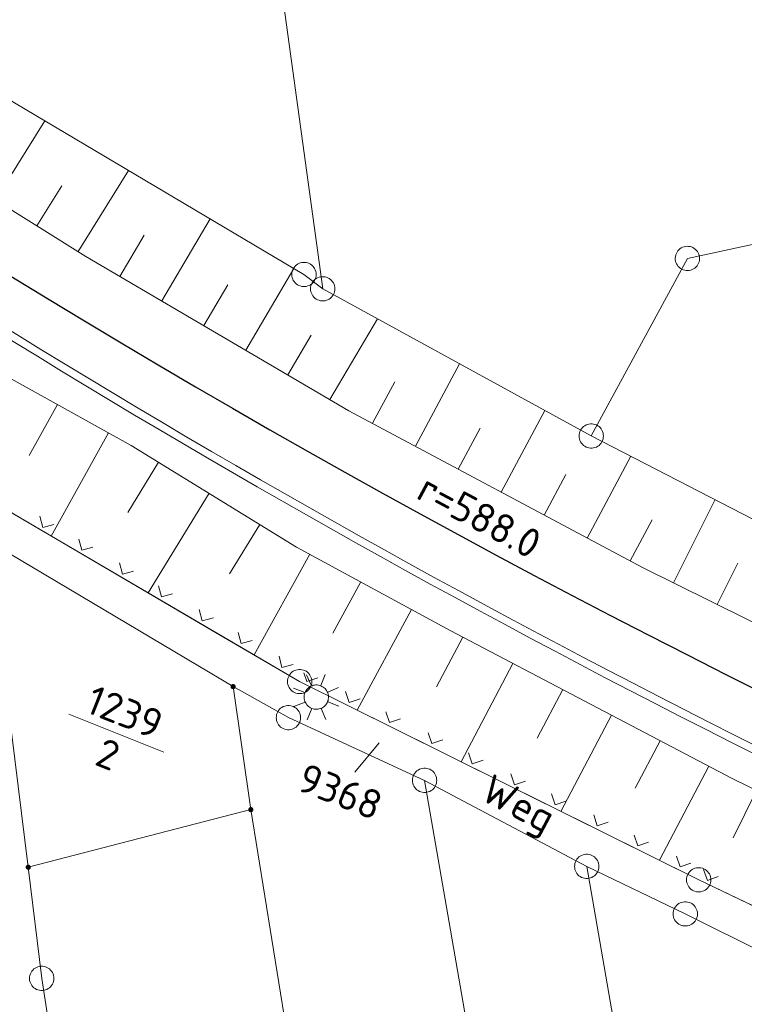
# Model space of a CAD drawing. Header units: metres. Extents: x 3425540 to 3446143, y 5432760 to 5444637.
# Tile 277 of 656: x 3440872 to 3440916, y 5438295 to 5438356. Entities that reach past the tile are written whole.
import ezdxf
from ezdxf.enums import TextEntityAlignment as Align

# ---------------------------------------------------------------- set-up
doc = ezdxf.new("R2010")
doc.units = ezdxf.units.M
for name, color, linetype, lineweight in [('B_Bestand', 9, 'Continuous', 18), ('B_Böschung', 9, 'Continuous', 18), ('B_Flurgrenzen', 9, 'Continuous', 18), ('B_Gleisachse', 9, 'Continuous', 25), ('Bestand Kabeltröge', 9, 'Continuous', 18)]:
    doc.layers.add(name, color=color, linetype=linetype, lineweight=lineweight)
doc.styles.get("Standard").update_dxf_attribs({"font": 'isocpeur.ttf'})

msp = doc.modelspace()

# ---------------------------------------------------------------- linework, layer by layer
at = {"layer": 'B_Bestand'}
for p, q in [((3440878.664, 5438321.151), (3440868.308, 5438327.213)), ((3440873.015, 5438325.269), (3440873.194, 5438324.585)), ((3440873.194, 5438324.585), (3440873.878, 5438324.764)), ((3440875.415, 5438323.864), (3440875.594, 5438323.18)), ((3440875.594, 5438323.18), (3440876.278, 5438323.359)), ((3440877.926, 5438322.394), (3440878.105, 5438321.71)), ((3440878.105, 5438321.71), (3440878.789, 5438321.889)), ((3440883.842, 5438318.12), (3440878.664, 5438321.151)), ((3440880.326, 5438320.989), (3440880.505, 5438320.305)), ((3440880.505, 5438320.305), (3440881.189, 5438320.484)), ((3440882.838, 5438319.519), (3440883.017, 5438318.835)), ((3440883.017, 5438318.835), (3440883.701, 5438319.014)), ((3440889.02, 5438315.089), (3440883.842, 5438318.12)), ((3440885.237, 5438318.114), (3440885.416, 5438317.43)), ((3440885.416, 5438317.43), (3440886.101, 5438317.609)), ((3440887.749, 5438316.644), (3440887.928, 5438315.96)), ((3440887.928, 5438315.96), (3440888.612, 5438316.139)), ((3440889.284, 5438315.622), (3440889.462, 5438315.093)), ((3440889.749, 5438314.828), (3440889.447, 5438315.507)), ((3440889.462, 5438315.093), (3440890.133, 5438315.318)), ((3440890.326, 5438314.84), (3440890.597, 5438315.52)), ((3440889.34, 5438314.406), (3440888.648, 5438314.681)), ((3440892.111, 5438313.554), (3440889.02, 5438315.089)), ((3440890.748, 5438314.431), (3440891.423, 5438314.721)), ((3440891.844, 5438314.468), (3440892.069, 5438313.798)), ((3440892.069, 5438313.798), (3440892.739, 5438314.023)), ((3440889.352, 5438313.829), (3440888.666, 5438313.543)), ((3440889.763, 5438313.424), (3440889.488, 5438312.733)), ((3440890.351, 5438313.432), (3440890.642, 5438312.757)), ((3440890.755, 5438313.843), (3440891.436, 5438313.572)), ((3440897.485, 5438310.885), (3440892.111, 5438313.554)), ((3440894.334, 5438313.231), (3440894.559, 5438312.561)), ((3440894.559, 5438312.561), (3440895.23, 5438312.787)), ((3440896.941, 5438311.937), (3440897.166, 5438311.266)), ((3440897.166, 5438311.266), (3440897.836, 5438311.492)), ((3440902.859, 5438308.216), (3440897.485, 5438310.885)), ((3440899.431, 5438310.7), (3440899.656, 5438310.03)), ((3440899.656, 5438310.03), (3440900.327, 5438310.255)), ((3440902.038, 5438309.405), (3440902.263, 5438308.735)), ((3440902.263, 5438308.735), (3440902.933, 5438308.96)), ((3440908.232, 5438305.547), (3440902.859, 5438308.216)), ((3440904.528, 5438308.168), (3440904.753, 5438307.498)), ((3440904.753, 5438307.498), (3440905.424, 5438307.724)), ((3440907.135, 5438306.874), (3440907.36, 5438306.203)), ((3440907.36, 5438306.203), (3440908.03, 5438306.429)), ((3440913.606, 5438302.878), (3440908.232, 5438305.547)), ((3440909.625, 5438305.637), (3440909.85, 5438304.967)), ((3440909.85, 5438304.967), (3440910.521, 5438305.192)), ((3440912.232, 5438304.342), (3440912.457, 5438303.672)), ((3440912.457, 5438303.672), (3440913.127, 5438303.897)), ((3440913.905, 5438303.511), (3440914.14, 5438302.844)), ((3440914.14, 5438302.844), (3440914.807, 5438303.079))]:
    msp.add_line(p, q, dxfattribs=at)
for points in [[(3440885.042, 5438314.777), (3440885.041, 5438314.793), (3440885.038, 5438314.808), (3440885.033, 5438314.823), (3440885.026, 5438314.837), (3440885.018, 5438314.851), (3440885.009, 5438314.863), (3440884.997, 5438314.873), (3440884.984, 5438314.882), (3440884.97, 5438314.89), (3440884.955, 5438314.896), (3440884.941, 5438314.9), (3440884.925, 5438314.902), (3440884.909, 5438314.902), (3440884.893, 5438314.9), (3440884.879, 5438314.896), (3440884.864, 5438314.89), (3440884.85, 5438314.882), (3440884.837, 5438314.873), (3440884.825, 5438314.863), (3440884.816, 5438314.851), (3440884.808, 5438314.837), (3440884.801, 5438314.823), (3440884.796, 5438314.808), (3440884.793, 5438314.793), (3440884.792, 5438314.777), (3440884.793, 5438314.761), (3440884.796, 5438314.746), (3440884.801, 5438314.731), (3440884.808, 5438314.717), (3440884.816, 5438314.703), (3440884.825, 5438314.691), (3440884.837, 5438314.681), (3440884.85, 5438314.672), (3440884.864, 5438314.664), (3440884.879, 5438314.658), (3440884.893, 5438314.654), (3440884.909, 5438314.652), (3440884.925, 5438314.652), (3440884.941, 5438314.654), (3440884.955, 5438314.658), (3440884.97, 5438314.664), (3440884.984, 5438314.672), (3440884.997, 5438314.681), (3440885.009, 5438314.691), (3440885.018, 5438314.703), (3440885.026, 5438314.717), (3440885.033, 5438314.731), (3440885.038, 5438314.746), (3440885.041, 5438314.761), (3440885.042, 5438314.777)], [(3440885.017, 5438314.777), (3440885.016, 5438314.791), (3440885.013, 5438314.805), (3440885.009, 5438314.817), (3440885.003, 5438314.83), (3440884.994, 5438314.842), (3440884.984, 5438314.852), (3440884.973, 5438314.861), (3440884.961, 5438314.868), (3440884.948, 5438314.872), (3440884.935, 5438314.875), (3440884.921, 5438314.877), (3440884.906, 5438314.876), (3440884.892, 5438314.874), (3440884.88, 5438314.871), (3440884.867, 5438314.864), (3440884.855, 5438314.856), (3440884.845, 5438314.847), (3440884.835, 5438314.836), (3440884.828, 5438314.824), (3440884.823, 5438314.811), (3440884.819, 5438314.798), (3440884.817, 5438314.784), (3440884.817, 5438314.77), (3440884.819, 5438314.756), (3440884.823, 5438314.743), (3440884.828, 5438314.73), (3440884.835, 5438314.718), (3440884.845, 5438314.707), (3440884.855, 5438314.698), (3440884.867, 5438314.69), (3440884.88, 5438314.683), (3440884.892, 5438314.68), (3440884.906, 5438314.678), (3440884.921, 5438314.677), (3440884.935, 5438314.679), (3440884.948, 5438314.682), (3440884.961, 5438314.686), (3440884.973, 5438314.693), (3440884.984, 5438314.702), (3440884.994, 5438314.712), (3440885.003, 5438314.724), (3440885.009, 5438314.737), (3440885.013, 5438314.749), (3440885.016, 5438314.763), (3440885.017, 5438314.777)], [(3440884.993, 5438314.777), (3440884.992, 5438314.789), (3440884.989, 5438314.801), (3440884.984, 5438314.812), (3440884.978, 5438314.822), (3440884.969, 5438314.832), (3440884.96, 5438314.839), (3440884.949, 5438314.846), (3440884.938, 5438314.85), (3440884.926, 5438314.852), (3440884.914, 5438314.853), (3440884.902, 5438314.851), (3440884.89, 5438314.848), (3440884.88, 5438314.843), (3440884.869, 5438314.836), (3440884.86, 5438314.827), (3440884.853, 5438314.817), (3440884.847, 5438314.807), (3440884.843, 5438314.795), (3440884.841, 5438314.783), (3440884.841, 5438314.771), (3440884.843, 5438314.759), (3440884.847, 5438314.747), (3440884.853, 5438314.737), (3440884.86, 5438314.727), (3440884.869, 5438314.718), (3440884.879, 5438314.711), (3440884.89, 5438314.706), (3440884.902, 5438314.703), (3440884.914, 5438314.701), (3440884.926, 5438314.702), (3440884.938, 5438314.704), (3440884.949, 5438314.708), (3440884.96, 5438314.715), (3440884.969, 5438314.722), (3440884.978, 5438314.732), (3440884.984, 5438314.742), (3440884.989, 5438314.753), (3440884.992, 5438314.765), (3440884.993, 5438314.777)], [(3440884.968, 5438314.777), (3440884.967, 5438314.787), (3440884.964, 5438314.797), (3440884.959, 5438314.806), (3440884.953, 5438314.813), (3440884.946, 5438314.819), (3440884.937, 5438314.824), (3440884.927, 5438314.827), (3440884.917, 5438314.828), (3440884.907, 5438314.827), (3440884.897, 5438314.824), (3440884.888, 5438314.819), (3440884.881, 5438314.813), (3440884.875, 5438314.806), (3440884.87, 5438314.797), (3440884.867, 5438314.787), (3440884.866, 5438314.777), (3440884.867, 5438314.767), (3440884.87, 5438314.757), (3440884.875, 5438314.748), (3440884.881, 5438314.741), (3440884.888, 5438314.735), (3440884.897, 5438314.73), (3440884.907, 5438314.727), (3440884.917, 5438314.726), (3440884.927, 5438314.727), (3440884.937, 5438314.73), (3440884.946, 5438314.735), (3440884.953, 5438314.741), (3440884.959, 5438314.748), (3440884.964, 5438314.757), (3440884.967, 5438314.767), (3440884.968, 5438314.777)], [(3440884.944, 5438314.777), (3440884.943, 5438314.784), (3440884.94, 5438314.791), (3440884.935, 5438314.797), (3440884.929, 5438314.801), (3440884.922, 5438314.803), (3440884.915, 5438314.804), (3440884.908, 5438314.802), (3440884.901, 5438314.799), (3440884.896, 5438314.794), (3440884.892, 5438314.788), (3440884.89, 5438314.781), (3440884.89, 5438314.773), (3440884.892, 5438314.766), (3440884.896, 5438314.76), (3440884.901, 5438314.755), (3440884.908, 5438314.752), (3440884.915, 5438314.75), (3440884.922, 5438314.751), (3440884.929, 5438314.753), (3440884.935, 5438314.757), (3440884.94, 5438314.763), (3440884.943, 5438314.77), (3440884.944, 5438314.777)], [(3440890.743, 5438313.853), (3440890.769, 5438313.927), (3440890.786, 5438314.004), (3440890.795, 5438314.082), (3440890.796, 5438314.16), (3440890.788, 5438314.239), (3440890.773, 5438314.316), (3440890.75, 5438314.39), (3440890.719, 5438314.463), (3440890.68, 5438314.531), (3440890.635, 5438314.595), (3440890.583, 5438314.654), (3440890.526, 5438314.707), (3440890.463, 5438314.754), (3440890.395, 5438314.794), (3440890.324, 5438314.827), (3440890.249, 5438314.852), (3440890.173, 5438314.869), (3440890.095, 5438314.879), (3440890.016, 5438314.88), (3440889.938, 5438314.872), (3440889.861, 5438314.857), (3440889.786, 5438314.834), (3440889.714, 5438314.802), (3440889.646, 5438314.764), (3440889.581, 5438314.719), (3440889.523, 5438314.667), (3440889.469, 5438314.609), (3440889.423, 5438314.546), (3440889.382, 5438314.479), (3440889.35, 5438314.407), (3440889.324, 5438314.333), (3440889.307, 5438314.256), (3440889.298, 5438314.178), (3440889.297, 5438314.1), (3440889.304, 5438314.022), (3440889.32, 5438313.945), (3440889.343, 5438313.87), (3440889.374, 5438313.798), (3440889.412, 5438313.729), (3440889.458, 5438313.665), (3440889.51, 5438313.606), (3440889.567, 5438313.553), (3440889.63, 5438313.506), (3440889.698, 5438313.466), (3440889.769, 5438313.433), (3440889.844, 5438313.408), (3440889.92, 5438313.391), (3440889.998, 5438313.382), (3440890.077, 5438313.381), (3440890.155, 5438313.388), (3440890.232, 5438313.403), (3440890.307, 5438313.427), (3440890.379, 5438313.458), (3440890.447, 5438313.496), (3440890.511, 5438313.542), (3440890.57, 5438313.594), (3440890.624, 5438313.651), (3440890.67, 5438313.714), (3440890.711, 5438313.782), (3440890.743, 5438313.853)]]:
    msp.add_lwpolyline(points, dxfattribs=at)
at = {"layer": 'B_Böschung'}
for p, q in [((3440870.274, 5438344.754), (3440873.312, 5438349.627)), ((3440875.366, 5438341.581), (3440878.474, 5438346.57)), ((3440872.82, 5438343.168), (3440874.356, 5438345.633)), ((3440880.533, 5438338.532), (3440883.504, 5438343.59)), ((3440877.946, 5438340.05), (3440879.44, 5438342.582)), ((3440885.708, 5438335.495), (3440888.665, 5438340.533)), ((3440883.12, 5438337.014), (3440884.602, 5438339.538)), ((3440890.882, 5438332.458), (3440893.807, 5438337.44)), ((3440888.295, 5438333.976), (3440889.735, 5438336.429)), ((3440896.148, 5438329.584), (3440898.866, 5438334.667)), ((3440893.502, 5438330.997), (3440894.877, 5438333.548)), ((3440874.104, 5438332.153), (3440872.362, 5438329.006)), ((3440901.442, 5438326.757), (3440904.125, 5438331.784)), ((3440877.233, 5438330.42), (3440873.707, 5438324.052)), ((3440898.795, 5438328.17), (3440900.145, 5438330.698)), ((3440880.317, 5438328.61), (3440878.427, 5438325.503)), ((3440906.734, 5438323.931), (3440909.423, 5438328.965)), ((3440904.088, 5438325.344), (3440905.423, 5438327.843)), ((3440883.443, 5438326.688), (3440879.679, 5438320.557)), ((3440912.057, 5438321.164), (3440914.615, 5438326.296)), ((3440909.38, 5438322.517), (3440910.736, 5438325.055)), ((3440886.57, 5438324.767), (3440884.707, 5438321.735)), ((3440889.64, 5438322.937), (3440886.221, 5438316.727)), ((3440914.746, 5438319.834), (3440916.008, 5438322.383)), ((3440892.78, 5438321.229), (3440891.064, 5438318.078)), ((3440895.92, 5438319.521), (3440892.555, 5438313.333)), ((3440899.067, 5438317.825), (3440897.454, 5438314.763)), ((3440902.147, 5438316.208), (3440898.966, 5438310.149)), ((3440905.228, 5438314.592), (3440903.656, 5438311.596)), ((3440908.226, 5438313.018), (3440905.117, 5438307.094)), ((3440911.225, 5438311.444), (3440909.688, 5438308.516)), ((3440914.223, 5438309.871), (3440911.185, 5438304.081)), ((3440917.162, 5438308.382), (3440915.726, 5438305.466))]:
    msp.add_line(p, q, dxfattribs=at)
for points in [[(3440843.79, 5438367.281), (3440852.376, 5438361.711), (3440858.878, 5438358.01), (3440869.656, 5438351.793), (3440889.286, 5438340.165), (3440890.442, 5438339.284), (3440906.986, 5438330.217), (3440918.985, 5438324.05)], [(3440840.288, 5438364.666), (3440847.669, 5438359.489), (3440866.77, 5438346.937), (3440875.845, 5438341.283), (3440892.047, 5438331.774), (3440910.141, 5438322.111), (3440933.546, 5438310.539)], [(3440834.657, 5438360.062), (3440836.168, 5438359.008), (3440838.305, 5438355.811), (3440839.786, 5438353.59), (3440840.127, 5438352.736), (3440854.246, 5438343.054), (3440856.75, 5438341.858), (3440863.468, 5438338.043), (3440878.643, 5438329.639), (3440888.834, 5438323.375), (3440898.297, 5438318.229), (3440915.66, 5438309.117), (3440936.041, 5438299.151)], [(3440829.485, 5438354.115), (3440861.407, 5438331.253), (3440889.02, 5438315.089), (3440913.606, 5438302.878), (3440923.058, 5438298.352)]]:
    msp.add_lwpolyline(points, dxfattribs=at)
at = {"layer": 'B_Flurgrenzen'}
for p, q in [((3440890.442, 5438339.284), (3440884.376, 5438383.655)), ((3440938.399, 5438346.619), (3440912.911, 5438341.156)), ((3440912.911, 5438341.156), (3440906.986, 5438330.217)), ((3440884.917, 5438314.777), (3440869.791, 5438323.778)), ((3440869.791, 5438323.778), (3440872.298, 5438303.652)), ((3440888.327, 5438312.869), (3440884.917, 5438314.777)), ((3440884.917, 5438314.777), (3440886.015, 5438307.198)), ((3440874.796, 5438313.075), (3440880.659, 5438310.743)), ((3440896.717, 5438309.004), (3440888.327, 5438312.869)), ((3440892.423, 5438309.509), (3440893.922, 5438311.31)), ((3440906.709, 5438303.703), (3440896.717, 5438309.004)), ((3440896.717, 5438309.004), (3440901.417, 5438281.797)), ((3440872.298, 5438303.652), (3440886.015, 5438307.198)), ((3440886.015, 5438307.198), (3440890.376, 5438280.194)), ((3440912.781, 5438300.776), (3440906.709, 5438303.703)), ((3440906.709, 5438303.703), (3440912.84, 5438268.44)), ((3440872.298, 5438303.652), (3440873.126, 5438296.805)), ((3440917.646, 5438300.943), (3440913.606, 5438302.878)), ((3440918.601, 5438297.871), (3440912.781, 5438300.776)), ((3440873.126, 5438296.805), (3440874.064, 5438290.896))]:
    msp.add_line(p, q, dxfattribs=at)
for points in [[(3440913.644, 5438341.318), (3440913.618, 5438341.409), (3440913.582, 5438341.491), (3440913.533, 5438341.577), (3440913.474, 5438341.649), (3440913.406, 5438341.712), (3440913.332, 5438341.775), (3440913.254, 5438341.824), (3440913.168, 5438341.86), (3440913.077, 5438341.888), (3440912.984, 5438341.898), (3440912.892, 5438341.902), (3440912.798, 5438341.893), (3440912.705, 5438341.872), (3440912.616, 5438341.841), (3440912.534, 5438341.798), (3440912.454, 5438341.75), (3440912.384, 5438341.687), (3440912.32, 5438341.618), (3440912.271, 5438341.541), (3440912.229, 5438341.453), (3440912.194, 5438341.367), (3440912.172, 5438341.277), (3440912.163, 5438341.178), (3440912.165, 5438341.088), (3440912.179, 5438340.994), (3440912.206, 5438340.903), (3440912.242, 5438340.821), (3440912.291, 5438340.735), (3440912.349, 5438340.663), (3440912.418, 5438340.599), (3440912.492, 5438340.537), (3440912.569, 5438340.488), (3440912.656, 5438340.452), (3440912.747, 5438340.424), (3440912.84, 5438340.414), (3440912.931, 5438340.41), (3440913.026, 5438340.419), (3440913.118, 5438340.44), (3440913.208, 5438340.471), (3440913.289, 5438340.514), (3440913.37, 5438340.561), (3440913.44, 5438340.625), (3440913.504, 5438340.694), (3440913.553, 5438340.771), (3440913.594, 5438340.859), (3440913.63, 5438340.945), (3440913.652, 5438341.035), (3440913.661, 5438341.134), (3440913.659, 5438341.224), (3440913.644, 5438341.318)], [(3440890.036, 5438340.165), (3440890.03, 5438340.259), (3440890.012, 5438340.348), (3440889.983, 5438340.443), (3440889.942, 5438340.525), (3440889.888, 5438340.602), (3440889.829, 5438340.679), (3440889.764, 5438340.744), (3440889.688, 5438340.797), (3440889.605, 5438340.844), (3440889.516, 5438340.874), (3440889.428, 5438340.897), (3440889.333, 5438340.909), (3440889.239, 5438340.909), (3440889.144, 5438340.897), (3440889.056, 5438340.874), (3440888.967, 5438340.844), (3440888.884, 5438340.797), (3440888.808, 5438340.744), (3440888.743, 5438340.679), (3440888.684, 5438340.602), (3440888.63, 5438340.525), (3440888.589, 5438340.443), (3440888.56, 5438340.348), (3440888.542, 5438340.259), (3440888.536, 5438340.165), (3440888.542, 5438340.071), (3440888.56, 5438339.982), (3440888.589, 5438339.887), (3440888.63, 5438339.805), (3440888.684, 5438339.728), (3440888.743, 5438339.651), (3440888.808, 5438339.586), (3440888.884, 5438339.533), (3440888.967, 5438339.486), (3440889.056, 5438339.456), (3440889.144, 5438339.433), (3440889.239, 5438339.421), (3440889.333, 5438339.421), (3440889.428, 5438339.433), (3440889.516, 5438339.456), (3440889.605, 5438339.486), (3440889.688, 5438339.533), (3440889.764, 5438339.586), (3440889.829, 5438339.651), (3440889.888, 5438339.728), (3440889.942, 5438339.805), (3440889.983, 5438339.887), (3440890.012, 5438339.982), (3440890.03, 5438340.071), (3440890.036, 5438340.165)], [(3440891.192, 5438339.284), (3440891.186, 5438339.378), (3440891.168, 5438339.467), (3440891.139, 5438339.562), (3440891.098, 5438339.644), (3440891.044, 5438339.721), (3440890.985, 5438339.798), (3440890.92, 5438339.863), (3440890.844, 5438339.916), (3440890.761, 5438339.963), (3440890.672, 5438339.993), (3440890.584, 5438340.016), (3440890.489, 5438340.028), (3440890.395, 5438340.028), (3440890.3, 5438340.016), (3440890.212, 5438339.993), (3440890.123, 5438339.963), (3440890.04, 5438339.916), (3440889.964, 5438339.863), (3440889.899, 5438339.798), (3440889.84, 5438339.721), (3440889.786, 5438339.644), (3440889.745, 5438339.562), (3440889.716, 5438339.467), (3440889.698, 5438339.378), (3440889.692, 5438339.284), (3440889.698, 5438339.19), (3440889.716, 5438339.101), (3440889.745, 5438339.006), (3440889.786, 5438338.924), (3440889.84, 5438338.847), (3440889.899, 5438338.77), (3440889.964, 5438338.705), (3440890.04, 5438338.652), (3440890.123, 5438338.605), (3440890.212, 5438338.575), (3440890.3, 5438338.552), (3440890.395, 5438338.54), (3440890.489, 5438338.54), (3440890.584, 5438338.552), (3440890.672, 5438338.575), (3440890.761, 5438338.605), (3440890.844, 5438338.652), (3440890.92, 5438338.705), (3440890.985, 5438338.77), (3440891.044, 5438338.847), (3440891.098, 5438338.924), (3440891.139, 5438339.006), (3440891.168, 5438339.101), (3440891.186, 5438339.19), (3440891.192, 5438339.284)], [(3440907.736, 5438330.217), (3440907.73, 5438330.311), (3440907.712, 5438330.4), (3440907.683, 5438330.495), (3440907.642, 5438330.577), (3440907.588, 5438330.654), (3440907.529, 5438330.731), (3440907.464, 5438330.796), (3440907.388, 5438330.849), (3440907.305, 5438330.896), (3440907.216, 5438330.926), (3440907.128, 5438330.949), (3440907.033, 5438330.961), (3440906.939, 5438330.961), (3440906.844, 5438330.949), (3440906.756, 5438330.926), (3440906.667, 5438330.896), (3440906.584, 5438330.849), (3440906.508, 5438330.796), (3440906.443, 5438330.731), (3440906.384, 5438330.654), (3440906.33, 5438330.577), (3440906.289, 5438330.495), (3440906.26, 5438330.4), (3440906.242, 5438330.311), (3440906.236, 5438330.217), (3440906.242, 5438330.123), (3440906.26, 5438330.034), (3440906.289, 5438329.939), (3440906.33, 5438329.857), (3440906.384, 5438329.78), (3440906.443, 5438329.703), (3440906.508, 5438329.638), (3440906.584, 5438329.585), (3440906.667, 5438329.538), (3440906.756, 5438329.508), (3440906.844, 5438329.485), (3440906.939, 5438329.473), (3440907.033, 5438329.473), (3440907.128, 5438329.485), (3440907.216, 5438329.508), (3440907.305, 5438329.538), (3440907.388, 5438329.585), (3440907.464, 5438329.638), (3440907.529, 5438329.703), (3440907.588, 5438329.78), (3440907.642, 5438329.857), (3440907.683, 5438329.939), (3440907.712, 5438330.034), (3440907.73, 5438330.123), (3440907.736, 5438330.217)], [(3440889.77, 5438315.089), (3440889.764, 5438315.183), (3440889.746, 5438315.272), (3440889.717, 5438315.367), (3440889.676, 5438315.449), (3440889.622, 5438315.526), (3440889.563, 5438315.603), (3440889.498, 5438315.668), (3440889.422, 5438315.721), (3440889.339, 5438315.768), (3440889.25, 5438315.798), (3440889.162, 5438315.821), (3440889.067, 5438315.833), (3440888.973, 5438315.833), (3440888.878, 5438315.821), (3440888.79, 5438315.798), (3440888.701, 5438315.768), (3440888.618, 5438315.721), (3440888.542, 5438315.668), (3440888.477, 5438315.603), (3440888.418, 5438315.526), (3440888.364, 5438315.449), (3440888.323, 5438315.367), (3440888.294, 5438315.272), (3440888.276, 5438315.183), (3440888.27, 5438315.089), (3440888.276, 5438314.995), (3440888.294, 5438314.906), (3440888.323, 5438314.811), (3440888.364, 5438314.729), (3440888.418, 5438314.652), (3440888.477, 5438314.575), (3440888.542, 5438314.51), (3440888.618, 5438314.457), (3440888.701, 5438314.41), (3440888.79, 5438314.38), (3440888.878, 5438314.357), (3440888.973, 5438314.345), (3440889.067, 5438314.345), (3440889.162, 5438314.357), (3440889.25, 5438314.38), (3440889.339, 5438314.41), (3440889.422, 5438314.457), (3440889.498, 5438314.51), (3440889.563, 5438314.575), (3440889.622, 5438314.652), (3440889.676, 5438314.729), (3440889.717, 5438314.811), (3440889.746, 5438314.906), (3440889.764, 5438314.995), (3440889.77, 5438315.089)], [(3440889.077, 5438312.869), (3440889.071, 5438312.963), (3440889.053, 5438313.052), (3440889.024, 5438313.147), (3440888.983, 5438313.229), (3440888.929, 5438313.306), (3440888.87, 5438313.383), (3440888.805, 5438313.448), (3440888.729, 5438313.501), (3440888.646, 5438313.548), (3440888.557, 5438313.578), (3440888.469, 5438313.601), (3440888.374, 5438313.613), (3440888.28, 5438313.613), (3440888.185, 5438313.601), (3440888.097, 5438313.578), (3440888.008, 5438313.548), (3440887.925, 5438313.501), (3440887.849, 5438313.448), (3440887.784, 5438313.383), (3440887.725, 5438313.306), (3440887.671, 5438313.229), (3440887.63, 5438313.147), (3440887.601, 5438313.052), (3440887.583, 5438312.963), (3440887.577, 5438312.869), (3440887.583, 5438312.775), (3440887.601, 5438312.686), (3440887.63, 5438312.591), (3440887.671, 5438312.509), (3440887.725, 5438312.432), (3440887.784, 5438312.355), (3440887.849, 5438312.29), (3440887.925, 5438312.237), (3440888.008, 5438312.19), (3440888.097, 5438312.16), (3440888.185, 5438312.137), (3440888.28, 5438312.125), (3440888.374, 5438312.125), (3440888.469, 5438312.137), (3440888.557, 5438312.16), (3440888.646, 5438312.19), (3440888.729, 5438312.237), (3440888.805, 5438312.29), (3440888.87, 5438312.355), (3440888.929, 5438312.432), (3440888.983, 5438312.509), (3440889.024, 5438312.591), (3440889.053, 5438312.686), (3440889.071, 5438312.775), (3440889.077, 5438312.869)], [(3440897.467, 5438309.004), (3440897.461, 5438309.098), (3440897.443, 5438309.187), (3440897.414, 5438309.282), (3440897.373, 5438309.364), (3440897.319, 5438309.441), (3440897.26, 5438309.518), (3440897.195, 5438309.583), (3440897.119, 5438309.636), (3440897.036, 5438309.683), (3440896.947, 5438309.713), (3440896.859, 5438309.736), (3440896.764, 5438309.748), (3440896.67, 5438309.748), (3440896.575, 5438309.736), (3440896.487, 5438309.713), (3440896.398, 5438309.683), (3440896.315, 5438309.636), (3440896.239, 5438309.583), (3440896.174, 5438309.518), (3440896.115, 5438309.441), (3440896.061, 5438309.364), (3440896.02, 5438309.282), (3440895.991, 5438309.187), (3440895.973, 5438309.098), (3440895.967, 5438309.004), (3440895.973, 5438308.91), (3440895.991, 5438308.821), (3440896.02, 5438308.726), (3440896.061, 5438308.644), (3440896.115, 5438308.567), (3440896.174, 5438308.49), (3440896.239, 5438308.425), (3440896.315, 5438308.372), (3440896.398, 5438308.325), (3440896.487, 5438308.295), (3440896.575, 5438308.272), (3440896.67, 5438308.26), (3440896.764, 5438308.26), (3440896.859, 5438308.272), (3440896.947, 5438308.295), (3440897.036, 5438308.325), (3440897.119, 5438308.372), (3440897.195, 5438308.425), (3440897.26, 5438308.49), (3440897.319, 5438308.567), (3440897.373, 5438308.644), (3440897.414, 5438308.726), (3440897.443, 5438308.821), (3440897.461, 5438308.91), (3440897.467, 5438309.004)], [(3440886.14, 5438307.198), (3440886.139, 5438307.214), (3440886.136, 5438307.229), (3440886.131, 5438307.244), (3440886.124, 5438307.258), (3440886.116, 5438307.272), (3440886.107, 5438307.284), (3440886.095, 5438307.294), (3440886.082, 5438307.303), (3440886.068, 5438307.311), (3440886.053, 5438307.317), (3440886.039, 5438307.321), (3440886.023, 5438307.323), (3440886.007, 5438307.323), (3440885.991, 5438307.321), (3440885.977, 5438307.317), (3440885.962, 5438307.311), (3440885.948, 5438307.303), (3440885.935, 5438307.294), (3440885.923, 5438307.284), (3440885.914, 5438307.272), (3440885.906, 5438307.258), (3440885.899, 5438307.244), (3440885.894, 5438307.229), (3440885.891, 5438307.214), (3440885.89, 5438307.198), (3440885.891, 5438307.182), (3440885.894, 5438307.167), (3440885.899, 5438307.152), (3440885.906, 5438307.138), (3440885.914, 5438307.124), (3440885.923, 5438307.112), (3440885.935, 5438307.102), (3440885.948, 5438307.093), (3440885.962, 5438307.085), (3440885.977, 5438307.079), (3440885.991, 5438307.075), (3440886.007, 5438307.073), (3440886.023, 5438307.073), (3440886.039, 5438307.075), (3440886.053, 5438307.079), (3440886.068, 5438307.085), (3440886.082, 5438307.093), (3440886.095, 5438307.102), (3440886.107, 5438307.112), (3440886.116, 5438307.124), (3440886.124, 5438307.138), (3440886.131, 5438307.152), (3440886.136, 5438307.167), (3440886.139, 5438307.182), (3440886.14, 5438307.198)], [(3440886.115, 5438307.198), (3440886.114, 5438307.212), (3440886.111, 5438307.226), (3440886.107, 5438307.238), (3440886.101, 5438307.251), (3440886.092, 5438307.263), (3440886.082, 5438307.273), (3440886.071, 5438307.282), (3440886.059, 5438307.289), (3440886.046, 5438307.293), (3440886.033, 5438307.296), (3440886.019, 5438307.298), (3440886.004, 5438307.297), (3440885.99, 5438307.295), (3440885.978, 5438307.292), (3440885.965, 5438307.285), (3440885.953, 5438307.277), (3440885.943, 5438307.268), (3440885.933, 5438307.257), (3440885.926, 5438307.245), (3440885.921, 5438307.232), (3440885.917, 5438307.219), (3440885.915, 5438307.205), (3440885.915, 5438307.191), (3440885.917, 5438307.177), (3440885.921, 5438307.164), (3440885.926, 5438307.151), (3440885.933, 5438307.139), (3440885.943, 5438307.128), (3440885.953, 5438307.119), (3440885.965, 5438307.111), (3440885.978, 5438307.104), (3440885.99, 5438307.101), (3440886.004, 5438307.099), (3440886.019, 5438307.098), (3440886.033, 5438307.1), (3440886.046, 5438307.103), (3440886.059, 5438307.107), (3440886.071, 5438307.114), (3440886.082, 5438307.123), (3440886.092, 5438307.133), (3440886.101, 5438307.145), (3440886.107, 5438307.158), (3440886.111, 5438307.17), (3440886.114, 5438307.184), (3440886.115, 5438307.198)], [(3440886.091, 5438307.198), (3440886.09, 5438307.21), (3440886.087, 5438307.222), (3440886.082, 5438307.233), (3440886.076, 5438307.243), (3440886.067, 5438307.253), (3440886.058, 5438307.26), (3440886.047, 5438307.267), (3440886.036, 5438307.271), (3440886.024, 5438307.273), (3440886.012, 5438307.274), (3440886, 5438307.272), (3440885.988, 5438307.269), (3440885.978, 5438307.264), (3440885.967, 5438307.257), (3440885.958, 5438307.248), (3440885.951, 5438307.238), (3440885.945, 5438307.228), (3440885.941, 5438307.216), (3440885.939, 5438307.204), (3440885.939, 5438307.192), (3440885.941, 5438307.18), (3440885.945, 5438307.168), (3440885.951, 5438307.158), (3440885.958, 5438307.148), (3440885.967, 5438307.139), (3440885.977, 5438307.132), (3440885.988, 5438307.127), (3440886, 5438307.124), (3440886.012, 5438307.122), (3440886.024, 5438307.123), (3440886.036, 5438307.125), (3440886.047, 5438307.129), (3440886.058, 5438307.136), (3440886.067, 5438307.143), (3440886.076, 5438307.153), (3440886.082, 5438307.163), (3440886.087, 5438307.174), (3440886.09, 5438307.186), (3440886.091, 5438307.198)], [(3440886.066, 5438307.198), (3440886.065, 5438307.208), (3440886.062, 5438307.218), (3440886.057, 5438307.227), (3440886.051, 5438307.234), (3440886.044, 5438307.24), (3440886.035, 5438307.245), (3440886.025, 5438307.248), (3440886.015, 5438307.249), (3440886.005, 5438307.248), (3440885.995, 5438307.245), (3440885.986, 5438307.24), (3440885.979, 5438307.234), (3440885.973, 5438307.227), (3440885.968, 5438307.218), (3440885.965, 5438307.208), (3440885.964, 5438307.198), (3440885.965, 5438307.188), (3440885.968, 5438307.178), (3440885.973, 5438307.169), (3440885.979, 5438307.162), (3440885.986, 5438307.156), (3440885.995, 5438307.151), (3440886.005, 5438307.148), (3440886.015, 5438307.147), (3440886.025, 5438307.148), (3440886.035, 5438307.151), (3440886.044, 5438307.156), (3440886.051, 5438307.162), (3440886.057, 5438307.169), (3440886.062, 5438307.178), (3440886.065, 5438307.188), (3440886.066, 5438307.198)], [(3440886.042, 5438307.198), (3440886.041, 5438307.205), (3440886.038, 5438307.212), (3440886.033, 5438307.218), (3440886.027, 5438307.222), (3440886.02, 5438307.224), (3440886.013, 5438307.225), (3440886.006, 5438307.223), (3440885.999, 5438307.22), (3440885.994, 5438307.215), (3440885.99, 5438307.209), (3440885.988, 5438307.202), (3440885.988, 5438307.194), (3440885.99, 5438307.187), (3440885.994, 5438307.181), (3440885.999, 5438307.176), (3440886.006, 5438307.173), (3440886.013, 5438307.171), (3440886.02, 5438307.172), (3440886.027, 5438307.174), (3440886.033, 5438307.178), (3440886.038, 5438307.184), (3440886.041, 5438307.191), (3440886.042, 5438307.198)], [(3440907.459, 5438303.703), (3440907.453, 5438303.797), (3440907.435, 5438303.886), (3440907.406, 5438303.981), (3440907.365, 5438304.063), (3440907.311, 5438304.14), (3440907.252, 5438304.217), (3440907.187, 5438304.282), (3440907.111, 5438304.335), (3440907.028, 5438304.382), (3440906.939, 5438304.412), (3440906.851, 5438304.435), (3440906.756, 5438304.447), (3440906.662, 5438304.447), (3440906.567, 5438304.435), (3440906.479, 5438304.412), (3440906.39, 5438304.382), (3440906.307, 5438304.335), (3440906.231, 5438304.282), (3440906.166, 5438304.217), (3440906.107, 5438304.14), (3440906.053, 5438304.063), (3440906.012, 5438303.981), (3440905.983, 5438303.886), (3440905.965, 5438303.797), (3440905.959, 5438303.703), (3440905.965, 5438303.609), (3440905.983, 5438303.52), (3440906.012, 5438303.425), (3440906.053, 5438303.343), (3440906.107, 5438303.266), (3440906.166, 5438303.189), (3440906.231, 5438303.124), (3440906.307, 5438303.071), (3440906.39, 5438303.024), (3440906.479, 5438302.994), (3440906.567, 5438302.971), (3440906.662, 5438302.959), (3440906.756, 5438302.959), (3440906.851, 5438302.971), (3440906.939, 5438302.994), (3440907.028, 5438303.024), (3440907.111, 5438303.071), (3440907.187, 5438303.124), (3440907.252, 5438303.189), (3440907.311, 5438303.266), (3440907.365, 5438303.343), (3440907.406, 5438303.425), (3440907.435, 5438303.52), (3440907.453, 5438303.609), (3440907.459, 5438303.703)], [(3440872.423, 5438303.652), (3440872.422, 5438303.668), (3440872.419, 5438303.683), (3440872.414, 5438303.698), (3440872.407, 5438303.712), (3440872.399, 5438303.726), (3440872.39, 5438303.738), (3440872.378, 5438303.748), (3440872.365, 5438303.757), (3440872.351, 5438303.765), (3440872.336, 5438303.771), (3440872.322, 5438303.775), (3440872.306, 5438303.777), (3440872.29, 5438303.777), (3440872.274, 5438303.775), (3440872.26, 5438303.771), (3440872.245, 5438303.765), (3440872.231, 5438303.757), (3440872.218, 5438303.748), (3440872.206, 5438303.738), (3440872.197, 5438303.726), (3440872.189, 5438303.712), (3440872.182, 5438303.698), (3440872.177, 5438303.683), (3440872.174, 5438303.668), (3440872.173, 5438303.652), (3440872.174, 5438303.636), (3440872.177, 5438303.621), (3440872.182, 5438303.606), (3440872.189, 5438303.592), (3440872.197, 5438303.578), (3440872.206, 5438303.566), (3440872.218, 5438303.556), (3440872.231, 5438303.547), (3440872.245, 5438303.539), (3440872.26, 5438303.533), (3440872.274, 5438303.529), (3440872.29, 5438303.527), (3440872.306, 5438303.527), (3440872.322, 5438303.529), (3440872.336, 5438303.533), (3440872.351, 5438303.539), (3440872.365, 5438303.547), (3440872.378, 5438303.556), (3440872.39, 5438303.566), (3440872.399, 5438303.578), (3440872.407, 5438303.592), (3440872.414, 5438303.606), (3440872.419, 5438303.621), (3440872.422, 5438303.636), (3440872.423, 5438303.652)], [(3440872.398, 5438303.652), (3440872.397, 5438303.666), (3440872.394, 5438303.68), (3440872.39, 5438303.692), (3440872.384, 5438303.705), (3440872.375, 5438303.717), (3440872.365, 5438303.727), (3440872.354, 5438303.736), (3440872.342, 5438303.743), (3440872.329, 5438303.747), (3440872.316, 5438303.75), (3440872.302, 5438303.752), (3440872.287, 5438303.751), (3440872.273, 5438303.749), (3440872.261, 5438303.746), (3440872.248, 5438303.739), (3440872.236, 5438303.731), (3440872.226, 5438303.722), (3440872.216, 5438303.711), (3440872.209, 5438303.699), (3440872.204, 5438303.686), (3440872.2, 5438303.673), (3440872.198, 5438303.659), (3440872.198, 5438303.645), (3440872.2, 5438303.631), (3440872.204, 5438303.618), (3440872.209, 5438303.605), (3440872.216, 5438303.593), (3440872.226, 5438303.582), (3440872.236, 5438303.573), (3440872.248, 5438303.565), (3440872.261, 5438303.558), (3440872.273, 5438303.555), (3440872.287, 5438303.553), (3440872.302, 5438303.552), (3440872.316, 5438303.554), (3440872.329, 5438303.557), (3440872.342, 5438303.561), (3440872.354, 5438303.568), (3440872.365, 5438303.577), (3440872.375, 5438303.587), (3440872.384, 5438303.599), (3440872.39, 5438303.612), (3440872.394, 5438303.624), (3440872.397, 5438303.638), (3440872.398, 5438303.652)], [(3440872.374, 5438303.652), (3440872.373, 5438303.664), (3440872.37, 5438303.676), (3440872.365, 5438303.687), (3440872.359, 5438303.697), (3440872.35, 5438303.707), (3440872.341, 5438303.714), (3440872.33, 5438303.721), (3440872.319, 5438303.725), (3440872.307, 5438303.727), (3440872.295, 5438303.728), (3440872.283, 5438303.726), (3440872.271, 5438303.723), (3440872.261, 5438303.718), (3440872.25, 5438303.711), (3440872.241, 5438303.702), (3440872.234, 5438303.692), (3440872.228, 5438303.682), (3440872.224, 5438303.67), (3440872.222, 5438303.658), (3440872.222, 5438303.646), (3440872.224, 5438303.634), (3440872.228, 5438303.622), (3440872.234, 5438303.612), (3440872.241, 5438303.602), (3440872.25, 5438303.593), (3440872.26, 5438303.586), (3440872.271, 5438303.581), (3440872.283, 5438303.578), (3440872.295, 5438303.576), (3440872.307, 5438303.577), (3440872.319, 5438303.579), (3440872.33, 5438303.583), (3440872.341, 5438303.59), (3440872.35, 5438303.597), (3440872.359, 5438303.607), (3440872.365, 5438303.617), (3440872.37, 5438303.628), (3440872.373, 5438303.64), (3440872.374, 5438303.652)], [(3440872.349, 5438303.652), (3440872.348, 5438303.662), (3440872.345, 5438303.672), (3440872.34, 5438303.681), (3440872.334, 5438303.688), (3440872.327, 5438303.694), (3440872.318, 5438303.699), (3440872.308, 5438303.702), (3440872.298, 5438303.703), (3440872.288, 5438303.702), (3440872.278, 5438303.699), (3440872.269, 5438303.694), (3440872.262, 5438303.688), (3440872.256, 5438303.681), (3440872.251, 5438303.672), (3440872.248, 5438303.662), (3440872.247, 5438303.652), (3440872.248, 5438303.642), (3440872.251, 5438303.632), (3440872.256, 5438303.623), (3440872.262, 5438303.616), (3440872.269, 5438303.61), (3440872.278, 5438303.605), (3440872.288, 5438303.602), (3440872.298, 5438303.601), (3440872.308, 5438303.602), (3440872.318, 5438303.605), (3440872.327, 5438303.61), (3440872.334, 5438303.616), (3440872.34, 5438303.623), (3440872.345, 5438303.632), (3440872.348, 5438303.642), (3440872.349, 5438303.652)], [(3440872.325, 5438303.652), (3440872.324, 5438303.659), (3440872.321, 5438303.666), (3440872.316, 5438303.672), (3440872.31, 5438303.676), (3440872.303, 5438303.678), (3440872.296, 5438303.679), (3440872.289, 5438303.677), (3440872.282, 5438303.674), (3440872.277, 5438303.669), (3440872.273, 5438303.663), (3440872.271, 5438303.656), (3440872.271, 5438303.648), (3440872.273, 5438303.641), (3440872.277, 5438303.635), (3440872.282, 5438303.63), (3440872.289, 5438303.627), (3440872.296, 5438303.625), (3440872.303, 5438303.626), (3440872.31, 5438303.628), (3440872.316, 5438303.632), (3440872.321, 5438303.638), (3440872.324, 5438303.645), (3440872.325, 5438303.652)], [(3440914.356, 5438302.878), (3440914.35, 5438302.972), (3440914.332, 5438303.061), (3440914.303, 5438303.156), (3440914.262, 5438303.238), (3440914.208, 5438303.315), (3440914.149, 5438303.392), (3440914.084, 5438303.457), (3440914.008, 5438303.51), (3440913.925, 5438303.557), (3440913.836, 5438303.587), (3440913.748, 5438303.61), (3440913.653, 5438303.622), (3440913.559, 5438303.622), (3440913.464, 5438303.61), (3440913.376, 5438303.587), (3440913.287, 5438303.557), (3440913.204, 5438303.51), (3440913.128, 5438303.457), (3440913.063, 5438303.392), (3440913.004, 5438303.315), (3440912.95, 5438303.238), (3440912.909, 5438303.156), (3440912.88, 5438303.061), (3440912.862, 5438302.972), (3440912.856, 5438302.878), (3440912.862, 5438302.784), (3440912.88, 5438302.695), (3440912.909, 5438302.6), (3440912.95, 5438302.518), (3440913.004, 5438302.441), (3440913.063, 5438302.364), (3440913.128, 5438302.299), (3440913.204, 5438302.246), (3440913.287, 5438302.199), (3440913.376, 5438302.169), (3440913.464, 5438302.146), (3440913.559, 5438302.134), (3440913.653, 5438302.134), (3440913.748, 5438302.146), (3440913.836, 5438302.169), (3440913.925, 5438302.199), (3440914.008, 5438302.246), (3440914.084, 5438302.299), (3440914.149, 5438302.364), (3440914.208, 5438302.441), (3440914.262, 5438302.518), (3440914.303, 5438302.6), (3440914.332, 5438302.695), (3440914.35, 5438302.784), (3440914.356, 5438302.878)], [(3440913.531, 5438300.776), (3440913.525, 5438300.87), (3440913.507, 5438300.959), (3440913.478, 5438301.054), (3440913.437, 5438301.136), (3440913.383, 5438301.213), (3440913.324, 5438301.29), (3440913.259, 5438301.355), (3440913.183, 5438301.408), (3440913.1, 5438301.455), (3440913.011, 5438301.485), (3440912.923, 5438301.508), (3440912.828, 5438301.52), (3440912.734, 5438301.52), (3440912.639, 5438301.508), (3440912.551, 5438301.485), (3440912.462, 5438301.455), (3440912.379, 5438301.408), (3440912.303, 5438301.355), (3440912.238, 5438301.29), (3440912.179, 5438301.213), (3440912.125, 5438301.136), (3440912.084, 5438301.054), (3440912.055, 5438300.959), (3440912.037, 5438300.87), (3440912.031, 5438300.776), (3440912.037, 5438300.682), (3440912.055, 5438300.593), (3440912.084, 5438300.498), (3440912.125, 5438300.416), (3440912.179, 5438300.339), (3440912.238, 5438300.262), (3440912.303, 5438300.197), (3440912.379, 5438300.144), (3440912.462, 5438300.097), (3440912.551, 5438300.067), (3440912.639, 5438300.044), (3440912.734, 5438300.032), (3440912.828, 5438300.032), (3440912.923, 5438300.044), (3440913.011, 5438300.067), (3440913.1, 5438300.097), (3440913.183, 5438300.144), (3440913.259, 5438300.197), (3440913.324, 5438300.262), (3440913.383, 5438300.339), (3440913.437, 5438300.416), (3440913.478, 5438300.498), (3440913.507, 5438300.593), (3440913.525, 5438300.682), (3440913.531, 5438300.776)], [(3440873.876, 5438296.805), (3440873.87, 5438296.899), (3440873.852, 5438296.988), (3440873.823, 5438297.083), (3440873.782, 5438297.165), (3440873.728, 5438297.242), (3440873.669, 5438297.319), (3440873.604, 5438297.384), (3440873.528, 5438297.437), (3440873.445, 5438297.484), (3440873.356, 5438297.514), (3440873.268, 5438297.537), (3440873.173, 5438297.549), (3440873.079, 5438297.549), (3440872.984, 5438297.537), (3440872.896, 5438297.514), (3440872.807, 5438297.484), (3440872.724, 5438297.437), (3440872.648, 5438297.384), (3440872.583, 5438297.319), (3440872.524, 5438297.242), (3440872.47, 5438297.165), (3440872.429, 5438297.083), (3440872.4, 5438296.988), (3440872.382, 5438296.899), (3440872.376, 5438296.805), (3440872.382, 5438296.711), (3440872.4, 5438296.622), (3440872.429, 5438296.527), (3440872.47, 5438296.445), (3440872.524, 5438296.368), (3440872.583, 5438296.291), (3440872.648, 5438296.226), (3440872.724, 5438296.173), (3440872.807, 5438296.126), (3440872.896, 5438296.096), (3440872.984, 5438296.073), (3440873.079, 5438296.061), (3440873.173, 5438296.061), (3440873.268, 5438296.073), (3440873.356, 5438296.096), (3440873.445, 5438296.126), (3440873.528, 5438296.173), (3440873.604, 5438296.226), (3440873.669, 5438296.291), (3440873.728, 5438296.368), (3440873.782, 5438296.445), (3440873.823, 5438296.527), (3440873.852, 5438296.622), (3440873.87, 5438296.711), (3440873.876, 5438296.805)]]:
    msp.add_lwpolyline(points, dxfattribs=at)
at = {"layer": 'B_Gleisachse'}
for centre, radius, start, end in [((3441179.11, 5438841.029), 588.01, 210.367653, 243.341249), ((3441179.25, 5438841.167), 588.197, 243.335125, 253.338008)]:
    msp.add_arc(centre, radius, start, end, dxfattribs=at)
at = {"layer": 'Bestand Kabeltröge', "linetype": 'Continuous'}
for centre, radius, start, end in [((3441179.607, 5438836.753), 587.511, 234.281942, 256.106152), ((3441179.503, 5438836.276), 587.522, 234.266512, 256.106052)]:
    msp.add_arc(centre, radius, start, end, dxfattribs=at)

# ---------------------------------------------------------------- texts
at = {"layer": 'B_Bestand'}
for s, rotation, p in [('r=588.0', 331.73567, (3440900.103, 5438325.296)), ('Weg', 332.1158, (3440902.398, 5438307.337))]:
    msp.add_text(s, height=1.8, rotation=rotation, dxfattribs=at).set_placement(p, align=Align.MIDDLE)
at = {"layer": 'B_Flurgrenzen'}
msp.add_text('1239', height=1.8, rotation=338.30992, dxfattribs=at).set_placement((3440877.913, 5438312.374), align=Align.CENTER)
msp.add_text('2', height=1.8, rotation=338.30992, dxfattribs=at).set_placement((3440877.542, 5438311.444), align=Align.TOP_CENTER)
msp.add_text('9368', height=1.8, rotation=338.30992, dxfattribs=at).set_placement((3440891.523, 5438308.311), align=Align.MIDDLE)

doc.saveas('drawing.dxf')
